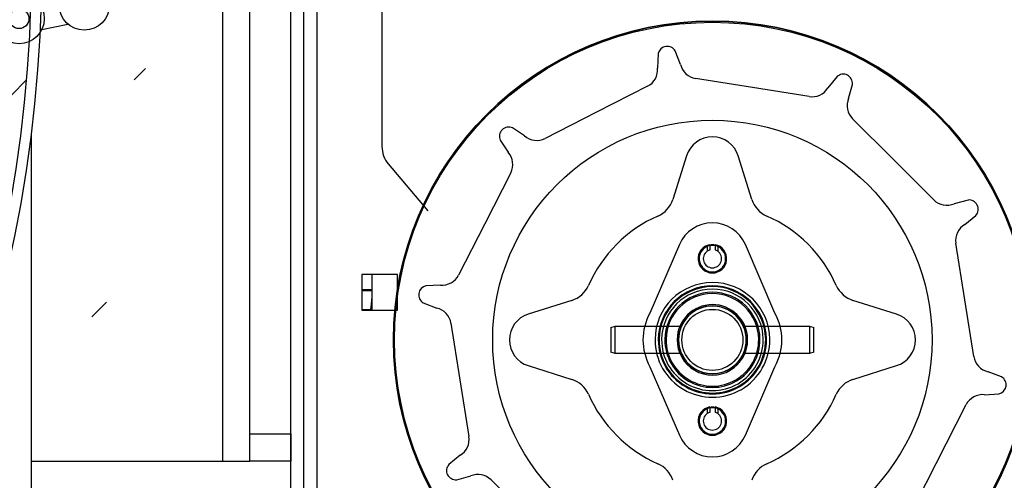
# Model space of a CAD drawing. Header units: inches. Extents: x 170 to 284, y 215 to 248.
# Tile 661 of 1056: x 211.523 to 211.829, y 244.353 to 244.496. Entities that reach past the tile are written whole.
import ezdxf

# ---------------------------------------------------------------- set-up
doc = ezdxf.new("R2010")
doc.units = ezdxf.units.IN
doc.header["$LTSCALE"] = 0.25
doc.header["$MEASUREMENT"] = 0
doc.layers.add('ANNOTATIONS', color=1, linetype='Continuous')
doc.layers.add('LH FRONT OF HOOD', color=7, linetype='Continuous')
doc.styles.add('ARIAL', font='arial.ttf', dxfattribs={"height": 0.09375})
doc.dimstyles.new('STANDARD$0', dxfattribs={"dimtxt": 0.09375, "dimasz": 0.09375, "dimexe": 0.03125, "dimexo": 0.046875, "dimgap": 0.09, "dimtad": 0, "dimtih": 1, "dimtoh": 1, "dimdec": 4, "dimzin": 0, "dimdsep": 46, "dimtxsty": 'ARIAL', "dimcen": 0.09, "dimadec": 0, "dimazin": 0, "dimtfac": 1, "dimtdec": 4, "dimtofl": 0, "dimtmove": 0, "dimatfit": 1, "dimfxl": 1, "dimtolj": 1, "dimtzin": 0, "dimarcsym": 0})

# ---------------------------------------------------------------- blocks, each defined once
blk = doc.blocks.new('*D41')
at = {"layer": 'ANNOTATIONS', "color": 0, "lineweight": -2, "transparency": 16777216}
for p, q in [((211.573486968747, 244.9262927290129), (212.9080140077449, 244.9262927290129)), ((212.8767640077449, 244.8325427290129), (212.8767640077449, 242.5705891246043)), ((212.8767640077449, 239.8737753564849), (212.8767640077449, 242.1357289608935)), ((212.4115944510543, 239.7800253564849), (212.9080140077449, 239.7800253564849))]:
    blk.add_line(p, q, dxfattribs=at)
at = {"layer": 'ANNOTATIONS', "color": 0, "transparency": 16777216}
for points in [[(212.8611390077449, 244.8325427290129), (212.8923890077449, 244.8325427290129), (212.8767640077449, 244.9262927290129)], [(212.8611390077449, 239.8737753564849), (212.8923890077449, 239.8737753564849), (212.8767640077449, 239.7800253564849)]]:
    blk.add_solid(points, dxfattribs=at)
at = {"layer": 'defpoints', "color": 0, "transparency": 16777216}
for p in [(211.526611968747, 244.9262927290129), (212.3647194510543, 239.7800253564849), (212.8767640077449, 239.7800253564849)]:
    blk.add_point(p, dxfattribs=at)
at = {"layer": 'ANNOTATIONS', "color": 0, "transparency": 16777216, "insert": (212.876764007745, 242.3531590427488), "char_height": 0.09375, "attachment_point": 5, "style": 'ARIAL'}
blk.add_mtext('\\A1;TOTAL\\PHEIGHT', dxfattribs=at)

msp = doc.modelspace()

# ---------------------------------------------------------------- hatches: boundary and pattern name
at = {"layer": 'LH FRONT OF HOOD'}
h = msp.add_hatch(dxfattribs=at)
h.set_pattern_fill('ANSI31', color=256, scale=0.34241245, angle=2.8e-322, style=0)
h.set_pattern_definition([(45, (200.7896657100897, 238.187647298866), (-0.03026527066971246, 0.03026527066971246), [])])
edge = h.paths.add_edge_path(flags=0)
edge.add_arc((211.0763061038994, 244.0798696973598), 0.021400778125, 89.9999999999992, 390.52248781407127, ccw=False)
edge.add_line((211.0763061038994, 244.1012704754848), (211.1490687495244, 244.1012704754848))
edge.add_arc((211.1490687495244, 244.5121654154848), 0.4108949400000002, 270, 450.0000000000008)
edge.add_line((211.1490687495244, 244.9230603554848), (210.6654111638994, 244.9230603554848))
edge.add_arc((210.6654111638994, 244.9273405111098), 0.004280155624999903, 180.0000000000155, 269.9999999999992, ccw=False)
edge.add_line((210.6611310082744, 244.9273405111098), (210.6611310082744, 244.9701420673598))
edge.add_arc((210.6654111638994, 244.9701420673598), 0.004280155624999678, 360, 540, ccw=False)
edge.add_line((210.6696913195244, 244.9701420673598), (210.6696913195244, 244.9273405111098))
edge.add_line((210.6696913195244, 244.9273405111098), (210.6664589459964, 244.9273405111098))
edge.add_line((210.6664589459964, 244.9273405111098), (210.6664589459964, 244.9701420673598))
edge.add_arc((210.6654111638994, 244.9701420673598), 0.001047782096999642, 360, 540.0000000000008)
edge.add_line((210.6643633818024, 244.9701420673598), (210.6643633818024, 244.9273405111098))
edge.add_arc((210.6654111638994, 244.9273405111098), 0.001047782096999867, 180, 270)
edge.add_line((210.6654111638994, 244.9262927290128), (211.1490687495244, 244.9262927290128))
edge.add_arc((211.1490687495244, 244.5121654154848), 0.4141273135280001, 269.9999999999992, 450, ccw=False)
edge.add_line((211.1490687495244, 244.0980381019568), (211.0763061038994, 244.0980381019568))
edge.add_arc((211.0763061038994, 244.0798696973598), 0.018168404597, 450.0000000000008, 750.5224878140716)
edge.add_arc((211.0910543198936, 244.08856485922), 0.001047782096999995, 390.5224878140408, 495.0000000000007)
edge.add_line((211.0903134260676, 244.089305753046), (211.0816182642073, 244.0806105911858))
edge.add_line((211.0816182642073, 244.0806105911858), (211.0793326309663, 244.0828962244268))
edge.add_line((211.0793326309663, 244.0828962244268), (211.0880277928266, 244.091591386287))
edge.add_arc((211.0910543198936, 244.08856485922), 0.004280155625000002, 390.522487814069, 495.0000000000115, ccw=False)
h = msp.add_hatch(dxfattribs=at)
h.set_pattern_fill('ANSI31', color=256, scale=0.34241245, style=0)
h.set_pattern_definition([(45, (200.7563139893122, 238.187647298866), (-0.03026527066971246, 0.03026527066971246), [])])
edge = h.paths.add_edge_path(flags=0)
edge.add_line((211.1157170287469, 244.9187801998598), (210.7733045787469, 244.9187801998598))
edge.add_line((210.7733045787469, 244.9187801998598), (210.7733045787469, 244.9230603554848))
edge.add_line((210.7733045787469, 244.9230603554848), (211.1157170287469, 244.9230603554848))
edge.add_arc((211.1157170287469, 244.5121654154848), 0.4108949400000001, 269.9999999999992, 450, ccw=False)
edge.add_line((211.1157170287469, 244.1012704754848), (211.0429543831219, 244.1012704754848))
edge.add_line((211.0429543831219, 244.1012704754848), (211.0429543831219, 244.1055506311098))
edge.add_line((211.0429543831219, 244.1055506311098), (211.1157170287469, 244.1055506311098))
edge.add_arc((211.1157170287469, 244.5121654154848), 0.406614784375, 270, 450.0000000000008)

# ---------------------------------------------------------------- linework, layer by layer
for p, q in [((211.6152252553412, 244.7897617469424), (211.6152252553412, 244.2014399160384)), ((211.6071300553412, 244.2094017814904), (211.6071300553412, 244.7817998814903)), ((211.6111776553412, 244.2094017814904), (211.6111776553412, 244.7817998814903)), ((211.5859098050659, 244.6325055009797), (211.5859098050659, 244.3586960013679)), ((211.5944663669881, 244.3672526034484), (211.5944663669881, 244.6239490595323)), ((211.6071300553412, 244.3672526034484), (211.6071300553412, 244.6239490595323)), ((211.6354632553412, 244.5346941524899), (211.6354632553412, 244.4565075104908)), ((211.5298360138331, 244.492906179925), (211.5379246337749, 244.4945828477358)), ((211.7281964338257, 244.4820243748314), (211.7265709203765, 244.4862155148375)), ((211.7212946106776, 244.485379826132), (211.7210437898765, 244.4808915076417)), ((211.7767834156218, 244.4782626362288), (211.7739423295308, 244.4747789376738)), ((211.7803948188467, 244.4714912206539), (211.7815432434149, 244.4758373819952)), ((211.6797758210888, 244.4598644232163), (211.6759972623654, 244.4622996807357)), ((211.5266119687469, 244.0327879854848), (211.5266119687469, 244.460524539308)), ((211.6722198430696, 244.4585222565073), (211.6746550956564, 244.454743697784)), ((211.7300680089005, 244.4536124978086), (211.7258032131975, 244.4400862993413)), ((211.7503703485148, 244.4400862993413), (211.7461055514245, 244.4536124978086)), ((211.6374360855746, 244.4510872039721), (211.6496808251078, 244.4364944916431)), ((211.8174914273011, 244.4398892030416), (211.8131452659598, 244.4387407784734)), ((211.8164329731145, 244.4322882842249), (211.8199166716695, 244.4351293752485)), ((211.7278494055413, 244.4260607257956), (211.7186926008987, 244.4047763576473)), ((211.7364503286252, 244.4254374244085), (211.7364503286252, 244.4239593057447)), ((211.7372459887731, 244.426015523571), (211.7372459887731, 244.4243535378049)), ((211.7389275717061, 244.426015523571), (211.7389275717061, 244.4243535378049)), ((211.739723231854, 244.4254374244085), (211.739723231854, 244.4239593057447)), ((211.7574809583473, 244.4047763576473), (211.7483241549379, 244.4260607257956)), ((211.6292400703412, 244.4167856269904), (211.6292400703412, 244.4056884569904)), ((211.6403372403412, 244.4167856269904), (211.6292400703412, 244.4167856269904)), ((211.6323263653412, 244.4167856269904), (211.6323263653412, 244.4057727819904)), ((211.6403372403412, 244.4056884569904), (211.6403372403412, 244.4167856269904)), ((211.6536280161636, 244.4134757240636), (211.6491396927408, 244.4132249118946)), ((211.6323263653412, 244.4120100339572), (211.6292400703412, 244.4120100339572)), ((211.6323263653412, 244.4116948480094), (211.6292400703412, 244.4116948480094)), ((211.6483040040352, 244.4079486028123), (211.6524951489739, 244.4063230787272)), ((211.694433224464, 244.4087163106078), (211.6809070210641, 244.4044515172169)), ((211.7952665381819, 244.4044515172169), (211.7817403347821, 244.4087163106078)), ((211.6323263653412, 244.4057727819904), (211.6292400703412, 244.4057727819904)), ((211.6292400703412, 244.4056884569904), (211.6403372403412, 244.4056884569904)), ((211.7065570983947, 244.4002667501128), (211.7079023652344, 244.4006366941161)), ((211.7065570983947, 244.4002667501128), (211.7065570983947, 244.3925987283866)), ((211.7079023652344, 244.4006366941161), (211.7284726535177, 244.4006366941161)), ((211.7079023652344, 244.3922287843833), (211.7079023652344, 244.4006366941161)), ((211.7477009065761, 244.4006366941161), (211.7682711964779, 244.4006366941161)), ((211.7682711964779, 244.4006366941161), (211.7696164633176, 244.4002667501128)), ((211.7682711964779, 244.4006366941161), (211.7682711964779, 244.3922287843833)), ((211.7696164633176, 244.3925987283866), (211.7696164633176, 244.4002667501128)), ((211.7079023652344, 244.3922287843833), (211.7065570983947, 244.3925987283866)), ((211.7284726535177, 244.3922287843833), (211.7079023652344, 244.3922287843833)), ((211.7682711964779, 244.3922287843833), (211.7477009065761, 244.3922287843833)), ((211.7696164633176, 244.3925987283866), (211.7682711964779, 244.3922287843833)), ((211.6809070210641, 244.3884139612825), (211.694433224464, 244.3841491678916)), ((211.7186926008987, 244.3880891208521), (211.7278494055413, 244.3668047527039)), ((211.7483241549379, 244.3668047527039), (211.7574809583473, 244.3880891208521)), ((211.7817403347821, 244.3841491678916), (211.7952665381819, 244.3884139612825)), ((211.8278695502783, 244.3849168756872), (211.8236784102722, 244.3865423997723)), ((211.8225455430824, 244.3793897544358), (211.8270338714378, 244.3796405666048)), ((211.8007077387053, 244.344504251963), (211.8169054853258, 244.3762941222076)), ((211.7364503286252, 244.3749899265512), (211.7364503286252, 244.3735118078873)), ((211.7372459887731, 244.3755680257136), (211.7372459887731, 244.3739060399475)), ((211.7389275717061, 244.3755680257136), (211.7389275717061, 244.3739060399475)), ((211.739723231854, 244.3749899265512), (211.739723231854, 244.3735118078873)), ((211.5944663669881, 244.3672526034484), (211.6071300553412, 244.3672526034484)), ((211.5944663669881, 244.3586960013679), (211.5944663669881, 244.3672526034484)), ((211.6071300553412, 244.3672526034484), (211.6071300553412, 244.3586960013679)), ((211.6597405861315, 244.3605771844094), (211.656256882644, 244.3577361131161)), ((211.5266119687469, 244.3586960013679), (211.5859098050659, 244.3586960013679)), ((211.5859098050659, 244.3586960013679), (211.5944663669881, 244.3586960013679)), ((211.6071300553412, 244.3586960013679), (211.5944663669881, 244.3586960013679)), ((211.6586821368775, 244.352976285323), (211.6630282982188, 244.3541247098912))]:
    msp.add_line(p, q, dxfattribs=at)
at = {"layer": 'LH FRONT OF HOOD', "flags": 128}
for points in [[(211.7681227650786, 244.4720355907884), (211.750512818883, 244.474824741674), (211.7328834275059, 244.4776169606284)], [(211.7179481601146, 244.4752514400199), (211.7020619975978, 244.4671570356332), (211.6861582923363, 244.4590537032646)], [(211.806824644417, 244.4399420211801), (211.7942173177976, 244.4525493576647), (211.7815960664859, 244.4651706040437)], [(211.6754658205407, 244.4483612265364), (211.6673714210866, 244.4324750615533), (211.6592680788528, 244.4165713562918)], [(211.8192709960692, 244.3912293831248), (211.8164818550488, 244.4088393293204), (211.8136896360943, 244.4264687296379)], [(211.6323263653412, 244.4097544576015), (211.6320680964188, 244.407546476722), (211.6318937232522, 244.4057660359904)], [(211.6569025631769, 244.4016360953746), (211.6596917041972, 244.3840261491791), (211.6624839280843, 244.3663967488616)], [(211.669348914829, 244.3529234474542), (211.681956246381, 244.3403161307), (211.6945774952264, 244.3276948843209)]]:
    msp.add_lwpolyline(points, dxfattribs=at)
at = {"layer": 'LH FRONT OF HOOD'}
for centre, radius in [((211.5430306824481, 244.5004780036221), 0.007799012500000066), ((211.5227837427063, 244.4962363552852), 0.007799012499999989), ((211.5227837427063, 244.4962363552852), 0.003068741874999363), ((211.7380867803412, 244.3964327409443), 0.09904524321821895), ((211.7380867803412, 244.3964327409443), 0.0987032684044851), ((211.7380867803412, 244.3964327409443), 0.06823455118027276), ((211.7380867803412, 244.3964327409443), 0.00948412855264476)]:
    msp.add_circle(centre, radius, dxfattribs=at)
at = {"layer": 'LH FRONT OF HOOD', "extrusion": (-3.762709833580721e-15, -2.138952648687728e-16, -1)}
msp.add_circle((-211.7380867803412, 244.3964327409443), 0.09904524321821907, dxfattribs=at)
at = {"layer": 'LH FRONT OF HOOD', "extrusion": (-3.825192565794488e-15, -1.507285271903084e-16, -1)}
msp.add_circle((-211.7380867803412, 244.3964327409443), 0.01049307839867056, dxfattribs=at)
at = {"layer": 'LH FRONT OF HOOD'}
for centre, radius, start, end in [((211.1157170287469, 244.5121654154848), 0.4141273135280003, 270, 90), ((211.1157170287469, 244.5121654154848), 0.4108949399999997, 270, 90), ((211.7240921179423, 244.4847915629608), 0.002858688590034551, 29.87527995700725, 168.1247909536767), ((211.7153525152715, 244.4803456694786), 0.005717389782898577, 297.0000472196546, 5.478361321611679), ((211.7337778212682, 244.483263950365), 0.005717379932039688, 192.5216390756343, 261.0000153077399), ((211.7787008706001, 244.4761423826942), 0.002858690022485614, 353.8753142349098, 132.1246697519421), ((211.7690171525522, 244.4776825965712), 0.005717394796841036, 261.0001027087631, 329.4783447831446), ((211.7856388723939, 244.4692134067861), 0.005717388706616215, 156.5217393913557, 224.9999775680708), ((211.6748288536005, 244.459690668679), 0.002858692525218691, 65.8754605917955, 204.1246142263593), ((211.6835626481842, 244.4641479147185), 0.005717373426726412, 228.5216614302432, 297.0001229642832), ((211.7380867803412, 244.4510841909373), 0.008407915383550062, 17.5000000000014, 162.4999999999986), ((211.6438957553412, 244.4565075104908), 0.0084325, 180, 219.9999999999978), ((211.6703716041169, 244.4509568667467), 0.005717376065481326, 332.9999348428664, 41.47836791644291), ((211.7177844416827, 244.4426146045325), 0.008407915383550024, 293.7311135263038, 342.4999999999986), ((211.7583891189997, 244.4426146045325), 0.008407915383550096, 197.5000000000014, 246.2688864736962), ((211.8108674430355, 244.4439848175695), 0.005717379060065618, 224.9999842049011, 293.4784015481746), ((211.817796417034, 244.4370468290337), 0.002858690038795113, 317.875362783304, 96.12446467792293), ((211.7380867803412, 244.3964327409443), 0.04203957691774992, 113.7311135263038, 156.2688864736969), ((211.7380867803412, 244.3964327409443), 0.04203957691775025, 23.73111352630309, 66.26888647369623), ((211.7380867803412, 244.4216564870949), 0.01114456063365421, 23.27798074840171, 156.7220192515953), ((211.8193366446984, 244.4273631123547), 0.005717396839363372, 120.5217907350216, 188.9998457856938), ((211.7380867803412, 244.4216564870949), 0.00443937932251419, 100.9174173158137, 79.08258268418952), ((211.7380867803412, 244.4216564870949), 0.004119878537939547, 113.403796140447, 66.59620385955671), ((211.7380867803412, 244.4216564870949), 0.004288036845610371, 78.69227056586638, 101.3077294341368), ((211.7380867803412, 244.4216564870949), 0.004131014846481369, 78.25645360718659, 101.7435463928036), ((211.7380867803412, 244.4216564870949), 0.002825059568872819, 125.3987002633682, 54.60129973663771), ((211.7380867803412, 244.4216564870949), 0.002825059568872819, 107.3146535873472, 125.3987002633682), ((211.7380867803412, 244.4216564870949), 0.002825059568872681, 54.60129973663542, 72.68534641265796), ((211.65417382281, 244.4191670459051), 0.005717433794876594, 264.5219982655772, 332.9996739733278), ((211.6497279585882, 244.4104274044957), 0.0028586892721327, 101.875260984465, 240.1246660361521), ((211.6919049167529, 244.4167350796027), 0.00840791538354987, 287.4999999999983, 336.2688864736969), ((211.7380867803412, 244.3964327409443), 0.017824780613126, 0.7558014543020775, 179.5137034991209), ((211.7380867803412, 244.3964327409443), 0.01679790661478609, 0.7937684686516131, 179.4757364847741), ((211.7380867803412, 244.3964327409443), 0.01654579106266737, 0.803810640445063, 179.4656943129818), ((211.7842686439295, 244.4167350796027), 0.00840791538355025, 203.7311135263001, 252.4999999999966), ((211.7380867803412, 244.3964327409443), 0.01577324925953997, 0.8365813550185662, 179.432923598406), ((211.7380867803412, 244.3964327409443), 0.01478111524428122, 0.8836919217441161, 179.3858130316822), ((211.7380867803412, 244.3964327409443), 0.01437753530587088, 0.9047160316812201, 179.3647889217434), ((211.6512555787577, 244.4007416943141), 0.005717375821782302, 9.000065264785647, 77.47840636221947), ((211.7380867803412, 244.3964327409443), 0.01094710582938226, 1.146017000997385, 179.1234879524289), ((211.7380867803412, 244.3964327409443), 0.01056034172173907, 1.183057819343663, 179.0864471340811), ((211.7380867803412, 244.3964327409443), 0.01050989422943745, 23.57817847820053, 179.081414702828), ((211.6834353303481, 244.3964327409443), 0.00840791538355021, 107.5000000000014, 252.5000000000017), ((211.733654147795, 244.3964327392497), 0.017130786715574, 150.8528664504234, 209.1471335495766), ((211.7425194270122, 244.3964327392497), 0.01713077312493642, 330.8528411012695, 29.14715889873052), ((211.7927382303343, 244.3964327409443), 0.008407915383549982, 287.4999999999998, 72.50000000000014), ((211.7380867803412, 244.3964327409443), 0.01782478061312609, 179.6902060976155, 0.5792988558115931), ((211.7380867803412, 244.3964327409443), 0.01679790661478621, 179.6630299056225, 0.6064750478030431), ((211.7380867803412, 244.3964327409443), 0.01654579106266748, 179.6558418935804, 0.6136630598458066), ((211.7380867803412, 244.3964327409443), 0.01577324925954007, 179.632385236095, 0.6371197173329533), ((211.7380867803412, 244.3964327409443), 0.01478111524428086, 179.5986645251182, 0.67084042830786), ((211.7380867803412, 244.3964327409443), 0.01437753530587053, 179.5836159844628, 0.6858889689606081), ((211.7380867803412, 244.3964327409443), 0.01094710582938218, 179.4109015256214, 0.8586034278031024), ((211.7380867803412, 244.3964327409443), 0.01056034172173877, 179.3843895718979, 0.8851153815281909), ((211.7380867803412, 244.3964327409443), 0.01050989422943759, 203.5781784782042, 336.4218215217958), ((211.8249179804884, 244.3921237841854), 0.005717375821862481, 189.0000652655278, 257.4784063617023), ((211.8264456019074, 244.3824380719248), 0.002858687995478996, 281.8753417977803, 60.12479423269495), ((211.6919049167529, 244.3761304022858), 0.008407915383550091, 23.73111352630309, 72.5000000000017), ((211.7842686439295, 244.3761304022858), 0.008407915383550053, 107.5000000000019, 156.2688864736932), ((211.7380867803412, 244.3964327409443), 0.04203957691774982, 203.7311135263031, 246.2688864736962), ((211.7380867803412, 244.3964327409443), 0.0420395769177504, 293.7311135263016, 336.2688864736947), ((211.8219997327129, 244.3736984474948), 0.00571741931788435, 84.52194687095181, 152.9997676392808), ((211.7380867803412, 244.3712089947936), 0.004439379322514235, 100.9174173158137, 79.08258268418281), ((211.7380867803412, 244.3712089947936), 0.004119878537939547, 113.4037961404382, 66.59620385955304), ((211.7380867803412, 244.3712089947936), 0.002825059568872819, 125.3987002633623, 54.60129973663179), ((211.7380867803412, 244.3712089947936), 0.002825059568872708, 107.3146535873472, 125.3987002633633), ((211.7380867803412, 244.3712089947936), 0.004288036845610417, 78.69227056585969, 101.3077294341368), ((211.7380867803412, 244.3712089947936), 0.004131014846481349, 78.25645360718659, 101.7435463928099), ((211.7380867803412, 244.3712089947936), 0.002825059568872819, 54.60129973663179, 72.6853464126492), ((211.7380867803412, 244.3712089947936), 0.01114456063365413, 203.2779807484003, 336.7220192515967), ((211.6568369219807, 244.3655023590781), 0.005717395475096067, 300.5217123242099, 8.999919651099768), ((211.6583771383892, 244.3558186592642), 0.002858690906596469, 137.8753767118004, 276.1246393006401), ((211.7177844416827, 244.350250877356), 0.00840791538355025, 17.5000000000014, 66.26888647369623), ((211.7583891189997, 244.350250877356), 0.008407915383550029, 113.7311135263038, 162.499999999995), ((211.6653061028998, 244.348880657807), 0.005717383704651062, 44.99984210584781, 113.4781820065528)]:
    msp.add_arc(centre, radius, start, end, dxfattribs=at)
at = {"layer": 'LH FRONT OF HOOD', "extrusion": (0, 0, -1)}
for centre, major_axis, ratio, start_param, end_param in [((211.7403737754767, 244.4216564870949), (-0.005695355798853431, 0), 0.9158351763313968, 0.8108462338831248, 0.9894112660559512), ((211.7357997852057, 244.4216564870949), (-0.00569535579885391, 0), 0.9158351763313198, 2.152181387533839, 2.330746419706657), ((211.7403737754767, 244.3712089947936), (-0.005695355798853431, 0), 0.9158351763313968, 0.8108462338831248, 0.989411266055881), ((211.7357997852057, 244.3712089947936), (-0.005695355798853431, 0), 0.9158351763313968, 2.152181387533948, 2.330746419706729)]:
    msp.add_ellipse(centre, major_axis=major_axis, ratio=ratio, start_param=start_param, end_param=end_param, dxfattribs=at)

# ---------------------------------------------------------------- dimensions: what is measured, and where the dimension line sits
at = {"layer": 'ANNOTATIONS'}
dim = msp.add_linear_dim(base=(212.8767640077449, 239.7800253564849), p1=(211.5266119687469, 244.9262927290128), p2=(212.3647194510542, 239.7800253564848), angle=90, text='TOTAL\\PHEIGHT', dimstyle='STANDARD$0', dxfattribs=at)
dim.commit()
dim.dimension.update_dxf_attribs({"geometry": '*D41', "text_midpoint": (212.876764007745, 242.3531590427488)})

doc.saveas('drawing.dxf')
